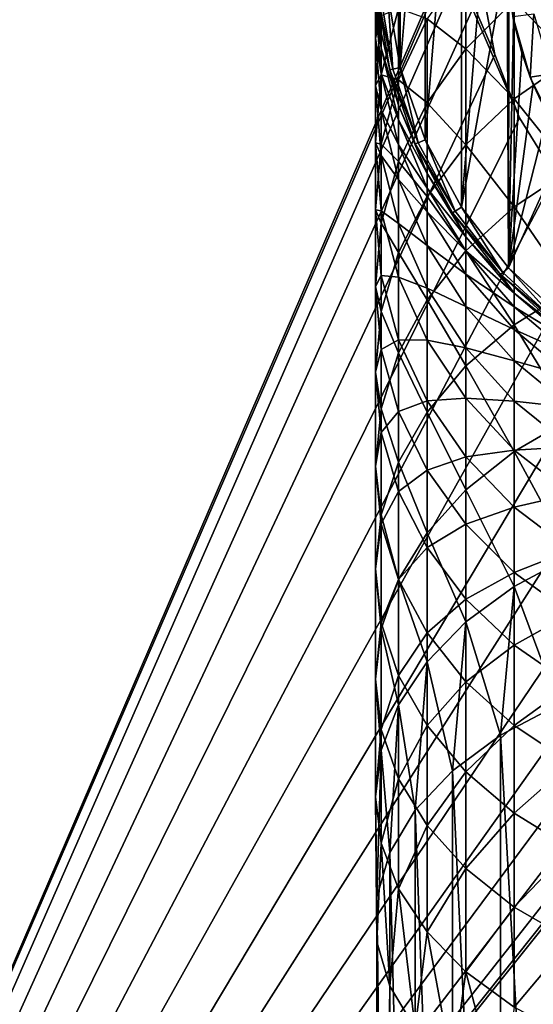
# Model space of a CAD drawing. Header units: millimetres. Extents: x -108 to 102, y -42 to 80.
# Tile 292 of 539: x -81.25 to -71.5, y 14.55 to 33.24. Entities that reach past the tile are written whole.
import ezdxf

# ---------------------------------------------------------------- set-up
doc = ezdxf.new("R2010")
doc.units = ezdxf.units.MM
doc.header["$LTSCALE"] = 81.481481
for name, color, linetype in [('2723', 7, 'CONTINUOUS'), ('2724', 7, 'CONTINUOUS'), ('2726', 7, 'CONTINUOUS'), ('2736', 7, 'CONTINUOUS'), ('2738', 7, 'CONTINUOUS'), ('2744', 7, 'CONTINUOUS'), ('2747', 7, 'CONTINUOUS'), ('2783', 7, 'CONTINUOUS'), ('2784', 7, 'CONTINUOUS'), ('2790', 7, 'CONTINUOUS')]:
    doc.layers.add(name, color=color, linetype=linetype)

msp = doc.modelspace()

# ---------------------------------------------------------------- linework, layer by layer
at = {"layer": '2723', "color": 7, "linetype": 'CONTINUOUS', "true_color": 0xe6e6e6}
for points in [[(-71.97, 40.465, 82.05), (-72, 34.5, 82.05), (-72.864, 29.683, 82.05), (-71.97, 40.465, 82.05)], [(-72.864, 39.317, 82.05), (-71.97, 40.465, 82.05), (-72.864, 29.683, 82.05), (-72.864, 39.317, 82.05)], [(-73.557, 38.038, 82.05), (-72.864, 39.317, 82.05), (-73.557, 30.962, 82.05), (-73.557, 38.038, 82.05)], [(-73.557, 30.962, 82.05), (-72.864, 39.317, 82.05), (-72.864, 29.683, 82.05), (-73.557, 30.962, 82.05)], [(-74.03, 36.664, 82.05), (-73.557, 38.038, 82.05), (-74.03, 32.336, 82.05), (-74.03, 36.664, 82.05)], [(-74.03, 32.336, 82.05), (-73.557, 38.038, 82.05), (-73.557, 30.962, 82.05), (-74.03, 32.336, 82.05)], [(-74.27, 33.772, 82.05), (-74.03, 36.664, 82.05), (-74.03, 32.336, 82.05), (-74.27, 33.772, 82.05)], [(-72.864, 29.683, 82.05), (-72, 34.5, 82.05), (-71.97, 28.535, 82.05), (-72.864, 29.683, 82.05)], [(-72, 34.5, 82.05), (-71.968, 33.858, 82.05), (-71.97, 28.535, 82.05), (-72, 34.5, 82.05)], [(-71.968, 33.858, 82.05), (-71.875, 33.23, 82.05), (-71.97, 28.535, 82.05), (-71.968, 33.858, 82.05)], [(-71.875, 33.23, 82.05), (-71.72, 32.614, 82.05), (-71.97, 28.535, 82.05), (-71.875, 33.23, 82.05)], [(-71.72, 32.614, 82.05), (-71.505, 32.012, 82.05), (-71.97, 28.535, 82.05), (-71.72, 32.614, 82.05)], [(-71.505, 32.012, 82.05), (-71.233, 31.437, 82.05), (-71.97, 28.535, 82.05), (-71.505, 32.012, 82.05)], [(-71.233, 31.437, 82.05), (-70.904, 30.888, 82.05), (-71.97, 28.535, 82.05), (-71.233, 31.437, 82.05)], [(-71.97, 28.535, 82.05), (-70.904, 30.888, 82.05), (-70.897, 27.549, 82.05), (-71.97, 28.535, 82.05)]]:
    msp.add_3dface(points, dxfattribs=at)
at = {"layer": '2724', "color": 7, "linetype": 'CONTINUOUS', "true_color": 0xe6e6e6}
for points in [[(-74.469, 33.757, 82.25), (-74.225, 32.291, 82.25), (-74.469, 33.757, 182.05), (-74.469, 33.757, 82.25)], [(-74.469, 33.757, 182.05), (-74.225, 32.291, 82.25), (-74.225, 32.291, 182.05), (-74.469, 33.757, 182.05)], [(-74.225, 32.291, 82.25), (-73.742, 30.885, 82.25), (-74.225, 32.291, 182.05), (-74.225, 32.291, 82.25)], [(-74.225, 32.291, 182.05), (-73.742, 30.885, 82.25), (-73.742, 30.885, 182.05), (-74.225, 32.291, 182.05)], [(-73.742, 30.885, 82.25), (-73.034, 29.577, 82.25), (-73.742, 30.885, 182.05), (-73.742, 30.885, 82.25)], [(-73.742, 30.885, 182.05), (-73.034, 29.577, 82.25), (-73.034, 29.577, 182.05), (-73.742, 30.885, 182.05)], [(-73.034, 29.577, 82.25), (-72.122, 28.404, 82.25), (-73.034, 29.577, 182.05), (-73.034, 29.577, 82.25)], [(-73.034, 29.577, 182.05), (-72.122, 28.404, 82.25), (-72.122, 28.404, 182.05), (-73.034, 29.577, 182.05)], [(-72.122, 28.404, 82.25), (-71.028, 27.398, 82.25), (-72.122, 28.404, 182.05), (-72.122, 28.404, 82.25)], [(-72.122, 28.404, 182.05), (-71.028, 27.398, 82.25), (-71.028, 27.398, 182.05), (-72.122, 28.404, 182.05)]]:
    msp.add_3dface(points, dxfattribs=at)
at = {"layer": '2726', "color": 7, "linetype": 'CONTINUOUS', "true_color": 0xe6e6e6}
for points in [[(-74.5, 34.399, 184.996), (-74.469, 33.757, 182.05), (-74.389, 32.994, 184.9), (-74.5, 34.399, 184.996)], [(-74.5, 34.399, 184.996), (-74.389, 32.994, 184.9), (-74.5, 34.096, 187.931), (-74.5, 34.399, 184.996)], [(-74.389, 34.246, 194.086), (-74.5, 33.592, 190.839), (-74.5, 32.89, 193.705), (-74.389, 34.246, 194.086)], [(-74.389, 34.246, 194.086), (-74.5, 32.89, 193.705), (-74.389, 33.32, 196.989), (-74.389, 34.246, 194.086)], [(-72.781, 34.325, 204.365), (-73.519, 33.257, 203.809), (-72.781, 32.693, 207.25), (-72.781, 34.325, 204.365)], [(-71.864, 33.609, 207.81), (-72.781, 34.325, 204.365), (-72.781, 32.693, 207.25), (-71.864, 33.609, 207.81)], [(-70.79, 34.392, 208.289), (-71.864, 33.609, 207.81), (-70.79, 32.491, 211.169), (-70.79, 34.392, 208.289)], [(-74.5, 34.096, 187.931), (-74.389, 32.994, 184.9), (-74.389, 32.701, 187.739), (-74.5, 34.096, 187.931)], [(-74.5, 34.096, 187.931), (-74.389, 32.701, 187.739), (-74.5, 33.592, 190.839), (-74.5, 34.096, 187.931)], [(-74.469, 33.757, 182.05), (-74.225, 32.291, 182.05), (-74.389, 32.994, 184.9), (-74.469, 33.757, 182.05)], [(-74.5, 33.592, 190.839), (-74.389, 32.701, 187.739), (-74.389, 32.214, 190.551), (-74.5, 33.592, 190.839)], [(-74.5, 33.592, 190.839), (-74.389, 32.214, 190.551), (-74.5, 32.89, 193.705), (-74.5, 33.592, 190.839)], [(-71.864, 33.609, 207.81), (-72.781, 32.693, 207.25), (-71.864, 31.744, 210.638), (-71.864, 33.609, 207.81)], [(-70.79, 32.491, 211.169), (-71.864, 33.609, 207.81), (-71.864, 31.744, 210.638), (-70.79, 32.491, 211.169)], [(-74.389, 33.32, 196.989), (-74.5, 32.89, 193.705), (-74.5, 31.994, 196.516), (-74.389, 33.32, 196.989)], [(-74.389, 33.32, 196.989), (-74.5, 31.994, 196.516), (-74.389, 32.197, 199.822), (-74.389, 33.32, 196.989)], [(-74.06, 33.455, 200.372), (-74.389, 33.32, 196.989), (-74.389, 32.197, 199.822), (-74.06, 33.455, 200.372)], [(-74.06, 33.455, 200.372), (-74.389, 32.197, 199.822), (-74.06, 32.1, 203.206), (-74.06, 33.455, 200.372)], [(-73.519, 33.257, 203.809), (-74.06, 33.455, 200.372), (-74.06, 32.1, 203.206), (-73.519, 33.257, 203.809)], [(-73.519, 33.257, 203.809), (-74.06, 32.1, 203.206), (-73.519, 31.666, 206.622), (-73.519, 33.257, 203.809)], [(-72.781, 32.693, 207.25), (-73.519, 33.257, 203.809), (-73.519, 31.666, 206.622), (-72.781, 32.693, 207.25)], [(-74.389, 32.994, 184.9), (-74.225, 32.291, 182.05), (-74.06, 31.624, 184.806), (-74.389, 32.994, 184.9)], [(-74.389, 32.994, 184.9), (-74.06, 31.624, 184.806), (-74.389, 32.701, 187.739), (-74.389, 32.994, 184.9)], [(-74.5, 32.89, 193.705), (-74.389, 32.214, 190.551), (-74.389, 31.535, 193.323), (-74.5, 32.89, 193.705)], [(-74.5, 32.89, 193.705), (-74.389, 31.535, 193.323), (-74.5, 31.994, 196.516), (-74.5, 32.89, 193.705)], [(-74.389, 32.701, 187.739), (-74.06, 31.624, 184.806), (-74.06, 31.341, 187.551), (-74.389, 32.701, 187.739)], [(-74.389, 32.701, 187.739), (-74.06, 31.341, 187.551), (-74.389, 32.214, 190.551), (-74.389, 32.701, 187.739)], [(-72.781, 32.693, 207.25), (-73.519, 31.666, 206.622), (-72.781, 30.868, 210.016), (-72.781, 32.693, 207.25)], [(-71.864, 31.744, 210.638), (-72.781, 32.693, 207.25), (-72.781, 30.868, 210.016), (-71.864, 31.744, 210.638)], [(-70.79, 32.491, 211.169), (-71.864, 31.744, 210.638), (-70.79, 30.398, 213.911), (-70.79, 32.491, 211.169)], [(-74.389, 32.197, 199.822), (-74.5, 31.994, 196.516), (-74.5, 30.906, 199.259), (-74.389, 32.197, 199.822)], [(-74.389, 32.197, 199.822), (-74.5, 30.906, 199.259), (-74.389, 30.882, 202.571), (-74.389, 32.197, 199.822)], [(-74.389, 32.214, 190.551), (-74.06, 31.341, 187.551), (-74.06, 30.87, 190.27), (-74.389, 32.214, 190.551)], [(-74.389, 32.214, 190.551), (-74.06, 30.87, 190.27), (-74.389, 31.535, 193.323), (-74.389, 32.214, 190.551)], [(-74.06, 32.1, 203.206), (-74.389, 32.197, 199.822), (-74.389, 30.882, 202.571), (-74.06, 32.1, 203.206)], [(-74.225, 32.291, 182.05), (-73.742, 30.885, 182.05), (-74.06, 31.624, 184.806), (-74.225, 32.291, 182.05)], [(-74.5, 31.994, 196.516), (-74.389, 31.535, 193.323), (-74.389, 30.668, 196.042), (-74.5, 31.994, 196.516)], [(-74.5, 31.994, 196.516), (-74.389, 30.668, 196.042), (-74.5, 30.906, 199.259), (-74.5, 31.994, 196.516)], [(-74.06, 32.1, 203.206), (-74.389, 30.882, 202.571), (-74.06, 30.553, 205.941), (-74.06, 32.1, 203.206)], [(-73.519, 31.666, 206.622), (-74.06, 32.1, 203.206), (-74.06, 30.553, 205.941), (-73.519, 31.666, 206.622)], [(-73.519, 31.666, 206.622), (-74.06, 30.553, 205.941), (-73.519, 29.886, 209.318), (-73.519, 31.666, 206.622)], [(-74.06, 31.624, 184.806), (-73.742, 30.885, 182.05), (-73.519, 30.323, 184.716), (-74.06, 31.624, 184.806)], [(-74.06, 31.624, 184.806), (-73.519, 30.323, 184.716), (-74.06, 31.341, 187.551), (-74.06, 31.624, 184.806)], [(-72.781, 30.868, 210.016), (-73.519, 31.666, 206.622), (-73.519, 29.886, 209.318), (-72.781, 30.868, 210.016)], [(-71.864, 31.744, 210.638), (-72.781, 30.868, 210.016), (-71.864, 29.688, 213.33), (-71.864, 31.744, 210.638)], [(-70.79, 30.398, 213.911), (-71.864, 31.744, 210.638), (-71.864, 29.688, 213.33), (-70.79, 30.398, 213.911)], [(-74.389, 31.535, 193.323), (-74.06, 30.87, 190.27), (-74.06, 30.213, 192.951), (-74.389, 31.535, 193.323)], [(-74.389, 31.535, 193.323), (-74.06, 30.213, 192.951), (-74.389, 30.668, 196.042), (-74.389, 31.535, 193.323)], [(-74.06, 31.341, 187.551), (-73.519, 30.323, 184.716), (-73.519, 30.048, 187.372), (-74.06, 31.341, 187.551)], [(-74.06, 31.341, 187.551), (-73.519, 30.048, 187.372), (-74.06, 30.87, 190.27), (-74.06, 31.341, 187.551)], [(-74.5, 30.906, 199.259), (-74.389, 30.668, 196.042), (-74.389, 29.616, 198.695), (-74.5, 30.906, 199.259)], [(-74.5, 30.906, 199.259), (-74.389, 29.616, 198.695), (-74.5, 29.633, 201.921), (-74.5, 30.906, 199.259)], [(-74.389, 30.882, 202.571), (-74.5, 30.906, 199.259), (-74.5, 29.633, 201.921), (-74.389, 30.882, 202.571)], [(-74.389, 30.882, 202.571), (-74.5, 29.633, 201.921), (-74.389, 29.382, 205.224), (-74.389, 30.882, 202.571)], [(-74.06, 30.553, 205.941), (-74.389, 30.882, 202.571), (-74.389, 29.382, 205.224), (-74.06, 30.553, 205.941)], [(-74.06, 30.87, 190.27), (-73.519, 30.048, 187.372), (-73.519, 29.593, 190.004), (-74.06, 30.87, 190.27)], [(-74.06, 30.87, 190.27), (-73.519, 29.593, 190.004), (-74.06, 30.213, 192.951), (-74.06, 30.87, 190.27)], [(-73.742, 30.885, 182.05), (-73.034, 29.577, 182.05), (-73.519, 30.323, 184.716), (-73.742, 30.885, 182.05)], [(-72.781, 30.868, 210.016), (-73.519, 29.886, 209.318), (-72.781, 28.858, 212.65), (-72.781, 30.868, 210.016)], [(-71.864, 29.688, 213.33), (-72.781, 30.868, 210.016), (-72.781, 28.858, 212.65), (-71.864, 29.688, 213.33)], [(-74.389, 30.668, 196.042), (-74.06, 30.213, 192.951), (-74.06, 29.375, 195.58), (-74.389, 30.668, 196.042)], [(-74.389, 30.668, 196.042), (-74.06, 29.375, 195.58), (-74.389, 29.616, 198.695), (-74.389, 30.668, 196.042)], [(-74.06, 30.553, 205.941), (-74.389, 29.382, 205.224), (-74.06, 28.823, 208.563), (-74.06, 30.553, 205.941)], [(-73.519, 29.886, 209.318), (-74.06, 30.553, 205.941), (-74.06, 28.823, 208.563), (-73.519, 29.886, 209.318)], [(-73.519, 30.323, 184.716), (-73.034, 29.577, 182.05), (-72.781, 29.121, 184.634), (-73.519, 30.323, 184.716)], [(-73.519, 30.323, 184.716), (-72.781, 29.121, 184.634), (-73.519, 30.048, 187.372), (-73.519, 30.323, 184.716)], [(-70.79, 30.398, 213.911), (-71.864, 29.688, 213.33), (-70.79, 28.121, 216.504), (-70.79, 30.398, 213.911)], [(-74.06, 30.213, 192.951), (-73.519, 29.593, 190.004), (-73.519, 28.957, 192.597), (-74.06, 30.213, 192.951)], [(-74.06, 30.213, 192.951), (-73.519, 28.957, 192.597), (-74.06, 29.375, 195.58), (-74.06, 30.213, 192.951)], [(-73.519, 30.048, 187.372), (-72.781, 29.121, 184.634), (-72.781, 28.856, 187.208), (-73.519, 30.048, 187.372)], [(-73.519, 30.048, 187.372), (-72.781, 28.856, 187.208), (-73.519, 29.593, 190.004), (-73.519, 30.048, 187.372)], [(-73.519, 29.886, 209.318), (-74.06, 28.823, 208.563), (-73.519, 27.926, 211.887), (-73.519, 29.886, 209.318)], [(-72.781, 28.858, 212.65), (-73.519, 29.886, 209.318), (-73.519, 27.926, 211.887), (-72.781, 28.858, 212.65)], [(-74.5, 29.633, 201.921), (-74.389, 29.616, 198.695), (-74.389, 28.385, 201.27), (-74.5, 29.633, 201.921)], [(-74.5, 29.633, 201.921), (-74.389, 28.385, 201.27), (-74.5, 28.181, 204.489), (-74.5, 29.633, 201.921)], [(-74.389, 29.382, 205.224), (-74.5, 29.633, 201.921), (-74.5, 28.181, 204.489), (-74.389, 29.382, 205.224)], [(-74.389, 29.616, 198.695), (-74.06, 29.375, 195.58), (-74.06, 28.358, 198.146), (-74.389, 29.616, 198.695)], [(-74.389, 29.616, 198.695), (-74.06, 28.358, 198.146), (-74.389, 28.385, 201.27), (-74.389, 29.616, 198.695)], [(-73.519, 29.593, 190.004), (-72.781, 28.856, 187.208), (-72.781, 28.414, 189.757), (-73.519, 29.593, 190.004)], [(-73.519, 29.593, 190.004), (-72.781, 28.414, 189.757), (-73.519, 28.957, 192.597), (-73.519, 29.593, 190.004)], [(-73.034, 29.577, 182.05), (-72.122, 28.404, 182.05), (-72.781, 29.121, 184.634), (-73.034, 29.577, 182.05)], [(-71.864, 29.688, 213.33), (-72.781, 28.858, 212.65), (-71.864, 27.453, 215.876), (-71.864, 29.688, 213.33)], [(-70.79, 28.121, 216.504), (-71.864, 29.688, 213.33), (-71.864, 27.453, 215.876), (-70.79, 28.121, 216.504)], [(-74.389, 29.382, 205.224), (-74.5, 28.181, 204.489), (-74.389, 27.703, 207.767), (-74.389, 29.382, 205.224)], [(-74.06, 28.823, 208.563), (-74.389, 29.382, 205.224), (-74.389, 27.703, 207.767), (-74.06, 28.823, 208.563)], [(-74.06, 29.375, 195.58), (-73.519, 28.957, 192.597), (-73.519, 28.146, 195.141), (-74.06, 29.375, 195.58)], [(-74.06, 29.375, 195.58), (-73.519, 28.146, 195.141), (-74.06, 28.358, 198.146), (-74.06, 29.375, 195.58)], [(-72.781, 29.121, 184.634), (-72.122, 28.404, 182.05), (-71.864, 28.05, 184.56), (-72.781, 29.121, 184.634)], [(-72.781, 29.121, 184.634), (-71.864, 28.05, 184.56), (-72.781, 28.856, 187.208), (-72.781, 29.121, 184.634)], [(-74.06, 28.823, 208.563), (-74.389, 27.703, 207.767), (-74.06, 26.917, 211.06), (-74.06, 28.823, 208.563)], [(-73.519, 27.926, 211.887), (-74.06, 28.823, 208.563), (-74.06, 26.917, 211.06), (-73.519, 27.926, 211.887)], [(-73.519, 28.957, 192.597), (-72.781, 28.414, 189.757), (-72.781, 27.798, 192.271), (-73.519, 28.957, 192.597)], [(-73.519, 28.957, 192.597), (-72.781, 27.798, 192.271), (-73.519, 28.146, 195.141), (-73.519, 28.957, 192.597)], [(-72.781, 28.858, 212.65), (-73.519, 27.926, 211.887), (-72.781, 26.671, 215.14), (-72.781, 28.858, 212.65)], [(-71.864, 27.453, 215.876), (-72.781, 28.858, 212.65), (-72.781, 26.671, 215.14), (-71.864, 27.453, 215.876)], [(-72.781, 28.856, 187.208), (-71.864, 28.05, 184.56), (-71.864, 27.792, 187.061), (-72.781, 28.856, 187.208)], [(-72.781, 28.856, 187.208), (-71.864, 27.792, 187.061), (-72.781, 28.414, 189.757), (-72.781, 28.856, 187.208)], [(-72.781, 28.414, 189.757), (-71.864, 27.792, 187.061), (-71.864, 27.363, 189.538), (-72.781, 28.414, 189.757)], [(-72.781, 28.414, 189.757), (-71.864, 27.363, 189.538), (-72.781, 27.798, 192.271), (-72.781, 28.414, 189.757)], [(-74.5, 28.181, 204.489), (-74.389, 28.385, 201.27), (-74.389, 26.98, 203.755), (-74.5, 28.181, 204.489)], [(-74.389, 28.385, 201.27), (-74.06, 28.358, 198.146), (-74.06, 27.167, 200.636), (-74.389, 28.385, 201.27)], [(-74.389, 28.385, 201.27), (-74.06, 27.167, 200.636), (-74.389, 26.98, 203.755), (-74.389, 28.385, 201.27)], [(-74.06, 28.358, 198.146), (-73.519, 28.146, 195.141), (-73.519, 27.162, 197.624), (-74.06, 28.358, 198.146)], [(-74.06, 28.358, 198.146), (-73.519, 27.162, 197.624), (-74.06, 27.167, 200.636), (-74.06, 28.358, 198.146)], [(-72.122, 28.404, 182.05), (-71.028, 27.398, 182.05), (-71.864, 28.05, 184.56), (-72.122, 28.404, 182.05)], [(-74.5, 28.181, 204.489), (-74.389, 26.98, 203.755), (-74.5, 26.555, 206.952), (-74.5, 28.181, 204.489)], [(-74.389, 27.703, 207.767), (-74.5, 28.181, 204.489), (-74.5, 26.555, 206.952), (-74.389, 27.703, 207.767)], [(-73.519, 28.146, 195.141), (-72.781, 27.798, 192.271), (-72.781, 27.012, 194.736), (-73.519, 28.146, 195.141)], [(-73.519, 28.146, 195.141), (-72.781, 27.012, 194.736), (-73.519, 27.162, 197.624), (-73.519, 28.146, 195.141)], [(-70.79, 28.121, 216.504), (-71.864, 27.453, 215.876), (-70.79, 25.672, 218.934), (-70.79, 28.121, 216.504)], [(-71.864, 28.05, 184.56), (-71.028, 27.398, 182.05), (-70.79, 27.135, 184.497), (-71.864, 28.05, 184.56)], [(-71.864, 28.05, 184.56), (-70.79, 27.135, 184.497), (-71.864, 27.792, 187.061), (-71.864, 28.05, 184.56)], [(-73.519, 27.926, 211.887), (-74.06, 26.917, 211.06), (-73.519, 25.794, 214.315), (-73.519, 27.926, 211.887)], [(-72.781, 26.671, 215.14), (-73.519, 27.926, 211.887), (-73.519, 25.794, 214.315), (-72.781, 26.671, 215.14)], [(-74.389, 27.703, 207.767), (-74.5, 26.555, 206.952), (-74.389, 25.854, 210.19), (-74.389, 27.703, 207.767)], [(-74.06, 26.917, 211.06), (-74.389, 27.703, 207.767), (-74.389, 25.854, 210.19), (-74.06, 26.917, 211.06)], [(-72.781, 27.798, 192.271), (-71.864, 27.363, 189.538), (-71.864, 26.765, 191.98), (-72.781, 27.798, 192.271)], [(-72.781, 27.798, 192.271), (-71.864, 26.765, 191.98), (-72.781, 27.012, 194.736), (-72.781, 27.798, 192.271)], [(-71.864, 27.792, 187.061), (-70.79, 27.135, 184.497), (-70.79, 26.883, 186.935), (-71.864, 27.792, 187.061)], [(-71.864, 27.792, 187.061), (-70.79, 26.883, 186.935), (-71.864, 27.363, 189.538), (-71.864, 27.792, 187.061)], [(-71.864, 27.453, 215.876), (-72.781, 26.671, 215.14), (-71.864, 25.049, 218.262), (-71.864, 27.453, 215.876)], [(-70.79, 25.672, 218.934), (-71.864, 27.453, 215.876), (-71.864, 25.049, 218.262), (-70.79, 25.672, 218.934)], [(-71.864, 27.363, 189.538), (-70.79, 26.883, 186.935), (-70.79, 26.465, 189.35), (-71.864, 27.363, 189.538)], [(-71.864, 27.363, 189.538), (-70.79, 26.465, 189.35), (-71.864, 26.765, 191.98), (-71.864, 27.363, 189.538)], [(-74.389, 26.98, 203.755), (-74.06, 27.167, 200.636), (-74.06, 25.808, 203.038), (-74.389, 26.98, 203.755)], [(-74.06, 27.167, 200.636), (-73.519, 27.162, 197.624), (-73.519, 26.01, 200.033), (-74.06, 27.167, 200.636)], [(-74.06, 27.167, 200.636), (-73.519, 26.01, 200.033), (-74.06, 25.808, 203.038), (-74.06, 27.167, 200.636)], [(-73.519, 27.162, 197.624), (-72.781, 27.012, 194.736), (-72.781, 26.058, 197.142), (-73.519, 27.162, 197.624)], [(-73.519, 27.162, 197.624), (-72.781, 26.058, 197.142), (-73.519, 26.01, 200.033), (-73.519, 27.162, 197.624)], [(-74.5, 26.555, 206.952), (-74.389, 26.98, 203.755), (-74.389, 25.408, 206.137), (-74.5, 26.555, 206.952)], [(-74.389, 26.98, 203.755), (-74.06, 25.808, 203.038), (-74.389, 25.408, 206.137), (-74.389, 26.98, 203.755)], [(-74.06, 26.917, 211.06), (-74.389, 25.854, 210.19), (-74.06, 24.844, 213.421), (-74.06, 26.917, 211.06)], [(-73.519, 25.794, 214.315), (-74.06, 26.917, 211.06), (-74.06, 24.844, 213.421), (-73.519, 25.794, 214.315)], [(-72.781, 27.012, 194.736), (-71.864, 26.765, 191.98), (-71.864, 26.001, 194.375), (-72.781, 27.012, 194.736)], [(-72.781, 27.012, 194.736), (-71.864, 26.001, 194.375), (-72.781, 26.058, 197.142), (-72.781, 27.012, 194.736)], [(-71.864, 26.765, 191.98), (-70.79, 26.465, 189.35), (-70.79, 25.882, 191.731), (-71.864, 26.765, 191.98)], [(-71.864, 26.765, 191.98), (-70.79, 25.882, 191.731), (-71.864, 26.001, 194.375), (-71.864, 26.765, 191.98)], [(-74.5, 26.555, 206.952), (-74.389, 25.408, 206.137), (-74.5, 24.765, 209.298), (-74.5, 26.555, 206.952)], [(-74.389, 25.854, 210.19), (-74.5, 26.555, 206.952), (-74.5, 24.765, 209.298), (-74.389, 25.854, 210.19)], [(-72.781, 26.671, 215.14), (-73.519, 25.794, 214.315), (-72.781, 24.319, 217.474), (-72.781, 26.671, 215.14)], [(-71.864, 25.049, 218.262), (-72.781, 26.671, 215.14), (-72.781, 24.319, 217.474), (-71.864, 25.049, 218.262)], [(-74.06, 25.808, 203.038), (-73.519, 26.01, 200.033), (-73.519, 24.695, 202.357), (-74.06, 25.808, 203.038)], [(-73.519, 26.01, 200.033), (-72.781, 26.058, 197.142), (-72.781, 24.942, 199.476), (-73.519, 26.01, 200.033)], [(-73.519, 26.01, 200.033), (-72.781, 24.942, 199.476), (-73.519, 24.695, 202.357), (-73.519, 26.01, 200.033)], [(-72.781, 26.058, 197.142), (-71.864, 26.001, 194.375), (-71.864, 25.074, 196.712), (-72.781, 26.058, 197.142)], [(-72.781, 26.058, 197.142), (-71.864, 25.074, 196.712), (-72.781, 24.942, 199.476), (-72.781, 26.058, 197.142)], [(-71.864, 26.001, 194.375), (-70.79, 25.882, 191.731), (-70.79, 25.137, 194.066), (-71.864, 26.001, 194.375)], [(-71.864, 26.001, 194.375), (-70.79, 25.137, 194.066), (-71.864, 25.074, 196.712), (-71.864, 26.001, 194.375)], [(-74.389, 25.854, 210.19), (-74.5, 24.765, 209.298), (-74.389, 23.844, 212.48), (-74.389, 25.854, 210.19)], [(-74.06, 24.844, 213.421), (-74.389, 25.854, 210.19), (-74.389, 23.844, 212.48), (-74.06, 24.844, 213.421)], [(-74.389, 25.408, 206.137), (-74.06, 25.808, 203.038), (-74.06, 24.288, 205.341), (-74.389, 25.408, 206.137)], [(-74.06, 25.808, 203.038), (-73.519, 24.695, 202.357), (-74.06, 24.288, 205.341), (-74.06, 25.808, 203.038)], [(-73.519, 25.794, 214.315), (-74.06, 24.844, 213.421), (-73.519, 23.501, 216.591), (-73.519, 25.794, 214.315)], [(-72.781, 24.319, 217.474), (-73.519, 25.794, 214.315), (-73.519, 23.501, 216.591), (-72.781, 24.319, 217.474)], [(-70.79, 25.672, 218.934), (-71.864, 25.049, 218.262), (-70.79, 23.062, 221.191), (-70.79, 25.672, 218.934)], [(-74.5, 24.765, 209.298), (-74.389, 25.408, 206.137), (-74.389, 23.676, 208.405), (-74.5, 24.765, 209.298)], [(-74.389, 25.408, 206.137), (-74.06, 24.288, 205.341), (-74.389, 23.676, 208.405), (-74.389, 25.408, 206.137)], [(-72.781, 24.942, 199.476), (-71.864, 25.074, 196.712), (-71.864, 23.99, 198.98), (-72.781, 24.942, 199.476)], [(-71.864, 25.049, 218.262), (-72.781, 24.319, 217.474), (-71.864, 22.486, 220.477), (-71.864, 25.049, 218.262)], [(-71.864, 25.074, 196.712), (-70.79, 25.137, 194.066), (-70.79, 24.234, 196.345), (-71.864, 25.074, 196.712)], [(-71.864, 25.074, 196.712), (-70.79, 24.234, 196.345), (-71.864, 23.99, 198.98), (-71.864, 25.074, 196.712)], [(-70.79, 23.062, 221.191), (-71.864, 25.049, 218.262), (-71.864, 22.486, 220.477), (-70.79, 23.062, 221.191)], [(-73.519, 24.695, 202.357), (-72.781, 24.942, 199.476), (-72.781, 23.668, 201.729), (-73.519, 24.695, 202.357)], [(-72.781, 24.942, 199.476), (-71.864, 23.99, 198.98), (-72.781, 23.668, 201.729), (-72.781, 24.942, 199.476)], [(-74.5, 24.765, 209.298), (-74.389, 23.676, 208.405), (-74.5, 22.818, 211.515), (-74.5, 24.765, 209.298)], [(-74.389, 23.844, 212.48), (-74.5, 24.765, 209.298), (-74.5, 22.818, 211.515), (-74.389, 23.844, 212.48)], [(-74.06, 24.844, 213.421), (-74.389, 23.844, 212.48), (-74.06, 22.614, 215.633), (-74.06, 24.844, 213.421)], [(-73.519, 23.501, 216.591), (-74.06, 24.844, 213.421), (-74.06, 22.614, 215.633), (-73.519, 23.501, 216.591)], [(-74.06, 24.288, 205.341), (-73.519, 24.695, 202.357), (-73.519, 23.224, 204.586), (-74.06, 24.288, 205.341)], [(-73.519, 24.695, 202.357), (-72.781, 23.668, 201.729), (-73.519, 23.224, 204.586), (-73.519, 24.695, 202.357)], [(-72.781, 24.319, 217.474), (-73.519, 23.501, 216.591), (-72.781, 21.812, 219.641), (-72.781, 24.319, 217.474)], [(-71.864, 22.486, 220.477), (-72.781, 24.319, 217.474), (-72.781, 21.812, 219.641), (-71.864, 22.486, 220.477)], [(-74.389, 23.676, 208.405), (-74.06, 24.288, 205.341), (-74.06, 22.614, 207.535), (-74.389, 23.676, 208.405)], [(-74.06, 24.288, 205.341), (-73.519, 23.224, 204.586), (-74.06, 22.614, 207.535), (-74.06, 24.288, 205.341)], [(-71.864, 23.99, 198.98), (-70.79, 24.234, 196.345), (-70.79, 23.176, 198.556), (-71.864, 23.99, 198.98)], [(-72.781, 23.668, 201.729), (-71.864, 23.99, 198.98), (-71.864, 22.752, 201.168), (-72.781, 23.668, 201.729)], [(-71.864, 23.99, 198.98), (-70.79, 23.176, 198.556), (-71.864, 22.752, 201.168), (-71.864, 23.99, 198.98)], [(-74.389, 23.844, 212.48), (-74.5, 22.818, 211.515), (-74.389, 21.68, 214.626), (-74.389, 23.844, 212.48)], [(-74.06, 22.614, 215.633), (-74.389, 23.844, 212.48), (-74.389, 21.68, 214.626), (-74.06, 22.614, 215.633)], [(-74.5, 22.818, 211.515), (-74.389, 23.676, 208.405), (-74.389, 21.793, 210.55), (-74.5, 22.818, 211.515)], [(-74.389, 23.676, 208.405), (-74.06, 22.614, 207.535), (-74.389, 21.793, 210.55), (-74.389, 23.676, 208.405)], [(-73.519, 23.224, 204.586), (-72.781, 23.668, 201.729), (-72.781, 22.243, 203.889), (-73.519, 23.224, 204.586)], [(-72.781, 23.668, 201.729), (-71.864, 22.752, 201.168), (-72.781, 22.243, 203.889), (-72.781, 23.668, 201.729)], [(-73.519, 23.501, 216.591), (-74.06, 22.614, 215.633), (-73.519, 21.056, 218.704), (-73.519, 23.501, 216.591)], [(-72.781, 21.812, 219.641), (-73.519, 23.501, 216.591), (-73.519, 21.056, 218.704), (-72.781, 21.812, 219.641)], [(-74.06, 22.614, 207.535), (-73.519, 23.224, 204.586), (-73.519, 21.604, 206.709), (-74.06, 22.614, 207.535)], [(-73.519, 23.224, 204.586), (-72.781, 22.243, 203.889), (-73.519, 21.604, 206.709), (-73.519, 23.224, 204.586)], [(-71.864, 22.752, 201.168), (-70.79, 23.176, 198.556), (-70.79, 21.97, 200.69), (-71.864, 22.752, 201.168)], [(-70.79, 23.062, 221.191), (-71.864, 22.486, 220.477), (-71.028, 20.237, 223.091), (-70.79, 23.062, 221.191)], [(-74.5, 22.818, 211.515), (-74.389, 21.793, 210.55), (-74.5, 20.724, 213.593), (-74.5, 22.818, 211.515)], [(-74.389, 21.68, 214.626), (-74.5, 22.818, 211.515), (-74.5, 20.724, 213.593), (-74.389, 21.68, 214.626)], [(-72.781, 22.243, 203.889), (-71.864, 22.752, 201.168), (-71.864, 21.367, 203.267), (-72.781, 22.243, 203.889)], [(-71.864, 22.752, 201.168), (-70.79, 21.97, 200.69), (-71.864, 21.367, 203.267), (-71.864, 22.752, 201.168)], [(-74.389, 21.793, 210.55), (-74.06, 22.614, 207.535), (-74.06, 20.793, 209.609), (-74.389, 21.793, 210.55)], [(-74.06, 22.614, 215.633), (-74.389, 21.68, 214.626), (-74.06, 20.237, 217.688), (-74.06, 22.614, 215.633)], [(-74.06, 22.614, 207.535), (-73.519, 21.604, 206.709), (-74.06, 20.793, 209.609), (-74.06, 22.614, 207.535)], [(-73.519, 21.056, 218.704), (-74.06, 22.614, 215.633), (-74.06, 20.237, 217.688), (-73.519, 21.056, 218.704)], [(-71.864, 22.486, 220.477), (-72.781, 21.812, 219.641), (-72.122, 19.66, 222.267), (-71.864, 22.486, 220.477)], [(-71.028, 20.237, 223.091), (-71.864, 22.486, 220.477), (-72.122, 19.66, 222.267), (-71.028, 20.237, 223.091)], [(-73.519, 21.604, 206.709), (-72.781, 22.243, 203.889), (-72.781, 20.673, 205.945), (-73.519, 21.604, 206.709)], [(-72.781, 22.243, 203.889), (-71.864, 21.367, 203.267), (-72.781, 20.673, 205.945), (-72.781, 22.243, 203.889)], [(-71.864, 21.367, 203.267), (-70.79, 21.97, 200.69), (-70.79, 20.62, 202.735), (-71.864, 21.367, 203.267)], [(-74.5, 20.724, 213.593), (-74.389, 21.793, 210.55), (-74.389, 19.767, 212.56), (-74.5, 20.724, 213.593)], [(-74.389, 21.793, 210.55), (-74.06, 20.793, 209.609), (-74.389, 19.767, 212.56), (-74.389, 21.793, 210.55)], [(-72.781, 21.812, 219.641), (-73.519, 21.056, 218.704), (-73.034, 18.987, 221.306), (-72.781, 21.812, 219.641)], [(-72.122, 19.66, 222.267), (-72.781, 21.812, 219.641), (-73.034, 18.987, 221.306), (-72.122, 19.66, 222.267)], [(-74.389, 21.68, 214.626), (-74.5, 20.724, 213.593), (-74.389, 19.375, 216.619), (-74.389, 21.68, 214.626)], [(-74.06, 20.237, 217.688), (-74.389, 21.68, 214.626), (-74.389, 19.375, 216.619), (-74.06, 20.237, 217.688)], [(-74.06, 20.793, 209.609), (-73.519, 21.604, 206.709), (-73.519, 19.842, 208.715), (-74.06, 20.793, 209.609)], [(-73.519, 21.604, 206.709), (-72.781, 20.673, 205.945), (-73.519, 19.842, 208.715), (-73.519, 21.604, 206.709)], [(-72.781, 20.673, 205.945), (-71.864, 21.367, 203.267), (-71.864, 19.842, 205.265), (-72.781, 20.673, 205.945)], [(-71.864, 21.367, 203.267), (-70.79, 20.62, 202.735), (-71.864, 19.842, 205.265), (-71.864, 21.367, 203.267)], [(-73.519, 21.056, 218.704), (-74.06, 20.237, 217.688), (-73.742, 18.237, 220.235), (-73.519, 21.056, 218.704)], [(-73.034, 18.987, 221.306), (-73.519, 21.056, 218.704), (-73.742, 18.237, 220.235), (-73.034, 18.987, 221.306)], [(-74.389, 19.767, 212.56), (-74.06, 20.793, 209.609), (-74.06, 18.834, 211.553), (-74.389, 19.767, 212.56)], [(-74.06, 20.793, 209.609), (-73.519, 19.842, 208.715), (-74.06, 18.834, 211.553), (-74.06, 20.793, 209.609)], [(-74.5, 20.724, 213.593), (-74.389, 19.767, 212.56), (-74.5, 18.492, 215.523), (-74.5, 20.724, 213.593)], [(-74.389, 19.375, 216.619), (-74.5, 20.724, 213.593), (-74.5, 18.492, 215.523), (-74.389, 19.375, 216.619)], [(-73.519, 19.842, 208.715), (-72.781, 20.673, 205.945), (-72.781, 18.965, 207.89), (-73.519, 19.842, 208.715)], [(-72.781, 20.673, 205.945), (-71.864, 19.842, 205.265), (-72.781, 18.965, 207.89), (-72.781, 20.673, 205.945)], [(-71.864, 19.842, 205.265), (-70.79, 20.62, 202.735), (-70.79, 19.132, 204.684), (-71.864, 19.842, 205.265)], [(-74.06, 20.237, 217.688), (-74.389, 19.375, 216.619), (-74.225, 17.431, 219.083), (-74.06, 20.237, 217.688)], [(-73.742, 18.237, 220.235), (-74.06, 20.237, 217.688), (-74.225, 17.431, 219.083), (-73.742, 18.237, 220.235)], [(-74.06, 18.834, 211.553), (-73.519, 19.842, 208.715), (-73.519, 17.947, 210.596), (-74.06, 18.834, 211.553)], [(-73.519, 19.842, 208.715), (-72.781, 18.965, 207.89), (-73.519, 17.947, 210.596), (-73.519, 19.842, 208.715)], [(-72.781, 18.965, 207.89), (-71.864, 19.842, 205.265), (-71.864, 18.183, 207.154), (-72.781, 18.965, 207.89)], [(-71.864, 19.842, 205.265), (-70.79, 19.132, 204.684), (-71.864, 18.183, 207.154), (-71.864, 19.842, 205.265)], [(-74.5, 18.492, 215.523), (-74.389, 19.767, 212.56), (-74.389, 17.608, 214.427), (-74.5, 18.492, 215.523)], [(-74.389, 19.767, 212.56), (-74.06, 18.834, 211.553), (-74.389, 17.608, 214.427), (-74.389, 19.767, 212.56)], [(-74.389, 19.375, 216.619), (-74.5, 18.492, 215.523), (-74.469, 16.59, 217.882), (-74.389, 19.375, 216.619)], [(-74.225, 17.431, 219.083), (-74.389, 19.375, 216.619), (-74.469, 16.59, 217.882), (-74.225, 17.431, 219.083)], [(-71.864, 18.183, 207.154), (-70.79, 19.132, 204.684), (-70.79, 17.515, 206.526), (-71.864, 18.183, 207.154)], [(-73.519, 17.947, 210.596), (-72.781, 18.965, 207.89), (-72.781, 17.128, 209.713), (-73.519, 17.947, 210.596)], [(-72.781, 18.965, 207.89), (-71.864, 18.183, 207.154), (-72.781, 17.128, 209.713), (-72.781, 18.965, 207.89)], [(-74.389, 17.608, 214.427), (-74.06, 18.834, 211.553), (-74.06, 16.746, 213.358), (-74.389, 17.608, 214.427)], [(-74.06, 18.834, 211.553), (-73.519, 17.947, 210.596), (-74.06, 16.746, 213.358), (-74.06, 18.834, 211.553)], [(-74.5, 18.492, 215.523), (-74.389, 17.608, 214.427), (-74.469, 15.737, 216.665), (-74.5, 18.492, 215.523)], [(-74.469, 16.59, 217.882), (-74.5, 18.492, 215.523), (-74.469, 15.737, 216.665), (-74.469, 16.59, 217.882)], [(-72.781, 17.128, 209.713), (-71.864, 18.183, 207.154), (-71.864, 16.399, 208.925), (-72.781, 17.128, 209.713)], [(-71.864, 18.183, 207.154), (-70.79, 17.515, 206.526), (-71.864, 16.399, 208.925), (-71.864, 18.183, 207.154)], [(-74.06, 16.746, 213.358), (-73.519, 17.947, 210.596), (-73.519, 15.927, 212.343), (-74.06, 16.746, 213.358)], [(-73.519, 17.947, 210.596), (-72.781, 17.128, 209.713), (-73.519, 15.927, 212.343), (-73.519, 17.947, 210.596)], [(-74.469, 15.737, 216.665), (-74.389, 17.608, 214.427), (-74.225, 14.897, 215.464), (-74.469, 15.737, 216.665)], [(-74.389, 17.608, 214.427), (-74.06, 16.746, 213.358), (-74.225, 14.897, 215.464), (-74.389, 17.608, 214.427)], [(-71.864, 16.399, 208.925), (-70.79, 17.515, 206.526), (-70.79, 15.775, 208.252), (-71.864, 16.399, 208.925)], [(-73.519, 15.927, 212.343), (-72.781, 17.128, 209.713), (-72.781, 15.171, 211.405), (-73.519, 15.927, 212.343)], [(-72.781, 17.128, 209.713), (-71.864, 16.399, 208.925), (-72.781, 15.171, 211.405), (-72.781, 17.128, 209.713)], [(-74.225, 14.897, 215.464), (-74.06, 16.746, 213.358), (-73.742, 14.09, 214.312), (-74.225, 14.897, 215.464)], [(-74.06, 16.746, 213.358), (-73.519, 15.927, 212.343), (-73.742, 14.09, 214.312), (-74.06, 16.746, 213.358)], [(-72.781, 15.171, 211.405), (-71.864, 16.399, 208.925), (-71.864, 14.497, 210.569), (-72.781, 15.171, 211.405)], [(-71.864, 16.399, 208.925), (-70.79, 15.775, 208.252), (-71.864, 14.497, 210.569), (-71.864, 16.399, 208.925)], [(-73.742, 14.09, 214.312), (-73.519, 15.927, 212.343), (-73.034, 13.34, 213.241), (-73.742, 14.09, 214.312)], [(-73.519, 15.927, 212.343), (-72.781, 15.171, 211.405), (-73.034, 13.34, 213.241), (-73.519, 15.927, 212.343)], [(-71.864, 14.497, 210.569), (-70.79, 15.775, 208.252), (-70.79, 13.921, 209.855), (-71.864, 14.497, 210.569)], [(-73.034, 13.34, 213.241), (-72.781, 15.171, 211.405), (-72.122, 12.668, 212.28), (-73.034, 13.34, 213.241)], [(-72.781, 15.171, 211.405), (-71.864, 14.497, 210.569), (-72.122, 12.668, 212.28), (-72.781, 15.171, 211.405)]]:
    msp.add_3dface(points, dxfattribs=at)
at = {"layer": '2736', "color": 7, "linetype": 'CONTINUOUS', "true_color": 0xe6e6e6}
for points in [[(-71.875, 33.23, 82.05), (-71.968, 33.858, 82.05), (-71.889, 33.306, 94.05), (-71.875, 33.23, 82.05)], [(-71.561, 32.152, 94.05), (-71.875, 33.23, 82.05), (-71.889, 33.306, 94.05), (-71.561, 32.152, 94.05)], [(-71.72, 32.614, 82.05), (-71.875, 33.23, 82.05), (-71.561, 32.152, 94.05), (-71.72, 32.614, 82.05)], [(-71.505, 32.012, 82.05), (-71.72, 32.614, 82.05), (-71.561, 32.152, 94.05), (-71.505, 32.012, 82.05)], [(-71.027, 31.078, 94.05), (-71.505, 32.012, 82.05), (-71.561, 32.152, 94.05), (-71.027, 31.078, 94.05)], [(-71.233, 31.437, 82.05), (-71.505, 32.012, 82.05), (-71.027, 31.078, 94.05), (-71.233, 31.437, 82.05)]]:
    msp.add_3dface(points, dxfattribs=at)
at = {"layer": '2738', "color": 7, "linetype": 'CONTINUOUS', "true_color": 0xe6e6e6}
for points in [[(-71.028, 20.237, 223.091), (-72.122, 19.66, 222.267), (-71.028, 0.332, 237.029), (-71.028, 20.237, 223.091)], [(-72.122, 19.66, 222.267), (-73.034, 18.987, 221.306), (-72.122, -0.245, 236.205), (-72.122, 19.66, 222.267)], [(-71.028, 0.332, 237.029), (-72.122, 19.66, 222.267), (-72.122, -0.245, 236.205), (-71.028, 0.332, 237.029)], [(-73.034, 18.987, 221.306), (-73.742, 18.237, 220.235), (-73.034, -0.918, 235.244), (-73.034, 18.987, 221.306)], [(-72.122, -0.245, 236.205), (-73.034, 18.987, 221.306), (-73.034, -0.918, 235.244), (-72.122, -0.245, 236.205)], [(-73.742, 18.237, 220.235), (-74.225, 17.431, 219.083), (-73.742, -1.668, 234.173), (-73.742, 18.237, 220.235)], [(-73.034, -0.918, 235.244), (-73.742, 18.237, 220.235), (-73.742, -1.668, 234.173), (-73.034, -0.918, 235.244)], [(-74.225, 17.431, 219.083), (-74.469, 16.59, 217.882), (-74.225, -2.474, 233.021), (-74.225, 17.431, 219.083)], [(-73.742, -1.668, 234.173), (-74.225, 17.431, 219.083), (-74.225, -2.474, 233.021), (-73.742, -1.668, 234.173)], [(-74.469, 16.59, 217.882), (-74.469, 15.737, 216.665), (-74.469, -3.315, 231.82), (-74.469, 16.59, 217.882)], [(-74.225, -2.474, 233.021), (-74.469, 16.59, 217.882), (-74.469, -3.315, 231.82), (-74.225, -2.474, 233.021)], [(-74.469, 15.737, 216.665), (-74.225, 14.897, 215.464), (-74.469, -4.168, 230.603), (-74.469, 15.737, 216.665)], [(-74.469, -3.315, 231.82), (-74.469, 15.737, 216.665), (-74.469, -4.168, 230.603), (-74.469, -3.315, 231.82)], [(-74.469, -4.168, 230.603), (-74.225, 14.897, 215.464), (-74.225, -5.009, 229.402), (-74.469, -4.168, 230.603)], [(-74.225, 14.897, 215.464), (-73.742, 14.09, 214.312), (-74.225, -5.009, 229.402), (-74.225, 14.897, 215.464)]]:
    msp.add_3dface(points, dxfattribs=at)
at = {"layer": '2744', "color": 7, "linetype": 'CONTINUOUS', "true_color": 0xe6e6e6}
for points in [[(-74.469, 33.757, 82.25), (-74.411, 33.762, 82.109), (-74.168, 32.305, 82.109), (-74.469, 33.757, 82.25)], [(-74.225, 32.291, 82.25), (-74.469, 33.757, 82.25), (-74.168, 32.305, 82.109), (-74.225, 32.291, 82.25)], [(-74.411, 33.762, 82.109), (-74.27, 33.772, 82.05), (-74.168, 32.305, 82.109), (-74.411, 33.762, 82.109)], [(-74.27, 33.772, 82.05), (-74.03, 32.336, 82.05), (-74.168, 32.305, 82.109), (-74.27, 33.772, 82.05)], [(-74.225, 32.291, 82.25), (-74.168, 32.305, 82.109), (-73.688, 30.908, 82.109), (-74.225, 32.291, 82.25)], [(-73.742, 30.885, 82.25), (-74.225, 32.291, 82.25), (-73.688, 30.908, 82.109), (-73.742, 30.885, 82.25)], [(-74.168, 32.305, 82.109), (-74.03, 32.336, 82.05), (-73.688, 30.908, 82.109), (-74.168, 32.305, 82.109)], [(-74.03, 32.336, 82.05), (-73.557, 30.962, 82.05), (-73.688, 30.908, 82.109), (-74.03, 32.336, 82.05)], [(-73.742, 30.885, 82.25), (-73.688, 30.908, 82.109), (-72.985, 29.61, 82.109), (-73.742, 30.885, 82.25)], [(-73.034, 29.577, 82.25), (-73.742, 30.885, 82.25), (-72.985, 29.61, 82.109), (-73.034, 29.577, 82.25)], [(-73.688, 30.908, 82.109), (-73.557, 30.962, 82.05), (-72.985, 29.61, 82.109), (-73.688, 30.908, 82.109)], [(-73.557, 30.962, 82.05), (-72.864, 29.683, 82.05), (-72.985, 29.61, 82.109), (-73.557, 30.962, 82.05)], [(-73.034, 29.577, 82.25), (-72.985, 29.61, 82.109), (-72.078, 28.444, 82.109), (-73.034, 29.577, 82.25)], [(-72.122, 28.404, 82.25), (-73.034, 29.577, 82.25), (-72.078, 28.444, 82.109), (-72.122, 28.404, 82.25)], [(-72.985, 29.61, 82.109), (-72.864, 29.683, 82.05), (-72.078, 28.444, 82.109), (-72.985, 29.61, 82.109)], [(-72.864, 29.683, 82.05), (-71.97, 28.535, 82.05), (-72.078, 28.444, 82.109), (-72.864, 29.683, 82.05)], [(-72.122, 28.404, 82.25), (-72.078, 28.444, 82.109), (-70.992, 27.444, 82.109), (-72.122, 28.404, 82.25)], [(-72.078, 28.444, 82.109), (-71.97, 28.535, 82.05), (-70.992, 27.444, 82.109), (-72.078, 28.444, 82.109)], [(-71.97, 28.535, 82.05), (-70.897, 27.549, 82.05), (-70.992, 27.444, 82.109), (-71.97, 28.535, 82.05)], [(-71.028, 27.398, 82.25), (-72.122, 28.404, 82.25), (-70.992, 27.444, 82.109), (-71.028, 27.398, 82.25)]]:
    msp.add_3dface(points, dxfattribs=at)
at = {"layer": '2747', "color": 7, "linetype": 'CONTINUOUS', "true_color": 0xe6e6e6}
for points in [[(-71.491, 33.353, 94.45), (-71.561, 32.152, 94.05), (-71.889, 33.306, 94.05), (-71.491, 33.353, 94.45)], [(-71.491, 33.353, 94.45), (-71.155, 32.214, 94.45), (-71.561, 32.152, 94.05), (-71.491, 33.353, 94.45)], [(-71.155, 32.214, 94.45), (-71.027, 31.078, 94.05), (-71.561, 32.152, 94.05), (-71.155, 32.214, 94.45)]]:
    msp.add_3dface(points, dxfattribs=at)
at = {"layer": '2783', "color": 7, "linetype": 'CONTINUOUS', "true_color": 0x96918c}
for points in [[(-72.232, 32.583, 82.05), (-72.47, 33.853, 82.05), (-92.5, 79.5, 82.05), (-72.232, 32.583, 82.05)], [(-71.766, 31.381, 82.05), (-72.232, 32.583, 82.05), (-92.5, 79.5, 82.05), (-71.766, 31.381, 82.05)], [(-92.5, -10.5, 82.05), (-71.766, 31.381, 82.05), (-92.5, 79.5, 82.05), (-92.5, -10.5, 82.05)], [(-71.087, 30.283, 82.05), (-71.766, 31.381, 82.05), (-92.5, -10.5, 82.05), (-71.087, 30.283, 82.05)], [(-70.215, 29.326, 82.05), (-71.087, 30.283, 82.05), (-92.5, -10.5, 82.05), (-70.215, 29.326, 82.05)], [(-69.184, 28.548, 82.05), (-70.215, 29.326, 82.05), (-92.5, -10.5, 82.05), (-69.184, 28.548, 82.05)], [(-68.029, 27.973, 82.05), (-69.184, 28.548, 82.05), (-92.5, -10.5, 82.05), (-68.029, 27.973, 82.05)], [(-66.79, 27.62, 82.05), (-68.029, 27.973, 82.05), (-92.5, -10.5, 82.05), (-66.79, 27.62, 82.05)], [(87.5, -10.5, 82.05), (-66.79, 27.62, 82.05), (-92.5, -10.5, 82.05), (87.5, -10.5, 82.05)]]:
    msp.add_3dface(points, dxfattribs=at)
at = {"layer": '2784', "color": 7, "linetype": 'CONTINUOUS', "true_color": 0x96918c}
for points in [[(-92.5, 79.5, 80.05), (-71.766, 37.619, 80.05), (-92.5, -10.5, 80.05), (-92.5, 79.5, 80.05)], [(-71.766, 37.619, 80.05), (-72.232, 36.417, 80.05), (-92.5, -10.5, 80.05), (-71.766, 37.619, 80.05)], [(-72.232, 36.417, 80.05), (-72.47, 35.147, 80.05), (-92.5, -10.5, 80.05), (-72.232, 36.417, 80.05)], [(-59.913, 30.283, 80.05), (33.781, 35.625, 80.05), (-92.5, -10.5, 80.05), (-59.913, 30.283, 80.05)], [(33.781, 35.625, 80.05), (33.781, 33.375, 80.05), (-92.5, -10.5, 80.05), (33.781, 35.625, 80.05)], [(-72.47, 35.147, 80.05), (-72.47, 33.853, 80.05), (-92.5, -10.5, 80.05), (-72.47, 35.147, 80.05)], [(-72.47, 33.853, 80.05), (-72.232, 32.583, 80.05), (-92.5, -10.5, 80.05), (-72.47, 33.853, 80.05)], [(33.781, 33.375, 80.05), (34.024, 31.144, 80.05), (-92.5, -10.5, 80.05), (33.781, 33.375, 80.05)], [(-72.232, 32.583, 80.05), (-71.766, 31.381, 80.05), (-92.5, -10.5, 80.05), (-72.232, 32.583, 80.05)], [(-71.766, 31.381, 80.05), (-71.087, 30.283, 80.05), (-92.5, -10.5, 80.05), (-71.766, 31.381, 80.05)], [(34.024, 31.144, 80.05), (34.507, 28.948, 80.05), (-92.5, -10.5, 80.05), (34.024, 31.144, 80.05)], [(-60.785, 29.326, 80.05), (-59.913, 30.283, 80.05), (-92.5, -10.5, 80.05), (-60.785, 29.326, 80.05)], [(-71.087, 30.283, 80.05), (-70.215, 29.326, 80.05), (-92.5, -10.5, 80.05), (-71.087, 30.283, 80.05)], [(-61.816, 28.548, 80.05), (-60.785, 29.326, 80.05), (-92.5, -10.5, 80.05), (-61.816, 28.548, 80.05)], [(-70.215, 29.326, 80.05), (-69.184, 28.548, 80.05), (-92.5, -10.5, 80.05), (-70.215, 29.326, 80.05)], [(34.507, 28.948, 80.05), (35.224, 26.819, 80.05), (-92.5, -10.5, 80.05), (34.507, 28.948, 80.05)], [(-62.971, 27.973, 80.05), (-61.816, 28.548, 80.05), (-92.5, -10.5, 80.05), (-62.971, 27.973, 80.05)], [(-69.184, 28.548, 80.05), (-68.029, 27.973, 80.05), (-92.5, -10.5, 80.05), (-69.184, 28.548, 80.05)], [(-64.21, 27.62, 80.05), (-62.971, 27.973, 80.05), (-92.5, -10.5, 80.05), (-64.21, 27.62, 80.05)], [(-68.029, 27.973, 80.05), (-66.79, 27.62, 80.05), (-92.5, -10.5, 80.05), (-68.029, 27.973, 80.05)], [(-65.5, 27.5, 80.05), (-64.21, 27.62, 80.05), (-92.5, -10.5, 80.05), (-65.5, 27.5, 80.05)], [(-66.79, 27.62, 80.05), (-65.5, 27.5, 80.05), (-92.5, -10.5, 80.05), (-66.79, 27.62, 80.05)], [(35.224, 26.819, 80.05), (36.166, 24.782, 80.05), (-92.5, -10.5, 80.05), (35.224, 26.819, 80.05)], [(36.166, 24.782, 80.05), (37.327, 22.854, 80.05), (-92.5, -10.5, 80.05), (36.166, 24.782, 80.05)], [(37.327, 22.854, 80.05), (38.684, 21.068, 80.05), (-92.5, -10.5, 80.05), (37.327, 22.854, 80.05)], [(38.684, 21.068, 80.05), (40.231, 19.435, 80.05), (-92.5, -10.5, 80.05), (38.684, 21.068, 80.05)], [(40.231, 19.435, 80.05), (41.943, 17.982, 80.05), (-92.5, -10.5, 80.05), (40.231, 19.435, 80.05)], [(41.943, 17.982, 80.05), (43.801, 16.721, 80.05), (-92.5, -10.5, 80.05), (41.943, 17.982, 80.05)], [(43.801, 16.721, 80.05), (45.789, 15.668, 80.05), (-92.5, -10.5, 80.05), (43.801, 16.721, 80.05)], [(45.789, 15.668, 80.05), (47.873, 14.837, 80.05), (-92.5, -10.5, 80.05), (45.789, 15.668, 80.05)], [(47.873, 14.837, 80.05), (50.041, 14.235, 80.05), (-92.5, -10.5, 80.05), (47.873, 14.837, 80.05)]]:
    msp.add_3dface(points, dxfattribs=at)
at = {"layer": '2790', "color": 7, "linetype": 'CONTINUOUS', "true_color": 0x96918c}
for points in [[(-72.47, 33.853, 82.05), (-72.232, 32.583, 82.05), (-72.47, 33.853, 80.05), (-72.47, 33.853, 82.05)], [(-72.232, 32.583, 82.05), (-72.232, 32.583, 80.05), (-72.47, 33.853, 80.05), (-72.232, 32.583, 82.05)], [(-72.232, 32.583, 82.05), (-71.766, 31.381, 82.05), (-72.232, 32.583, 80.05), (-72.232, 32.583, 82.05)], [(-71.766, 31.381, 82.05), (-71.766, 31.381, 80.05), (-72.232, 32.583, 80.05), (-71.766, 31.381, 82.05)], [(-71.766, 31.381, 82.05), (-71.087, 30.283, 82.05), (-71.766, 31.381, 80.05), (-71.766, 31.381, 82.05)], [(-71.087, 30.283, 82.05), (-71.087, 30.283, 80.05), (-71.766, 31.381, 80.05), (-71.087, 30.283, 82.05)]]:
    msp.add_3dface(points, dxfattribs=at)

doc.saveas('drawing.dxf')
